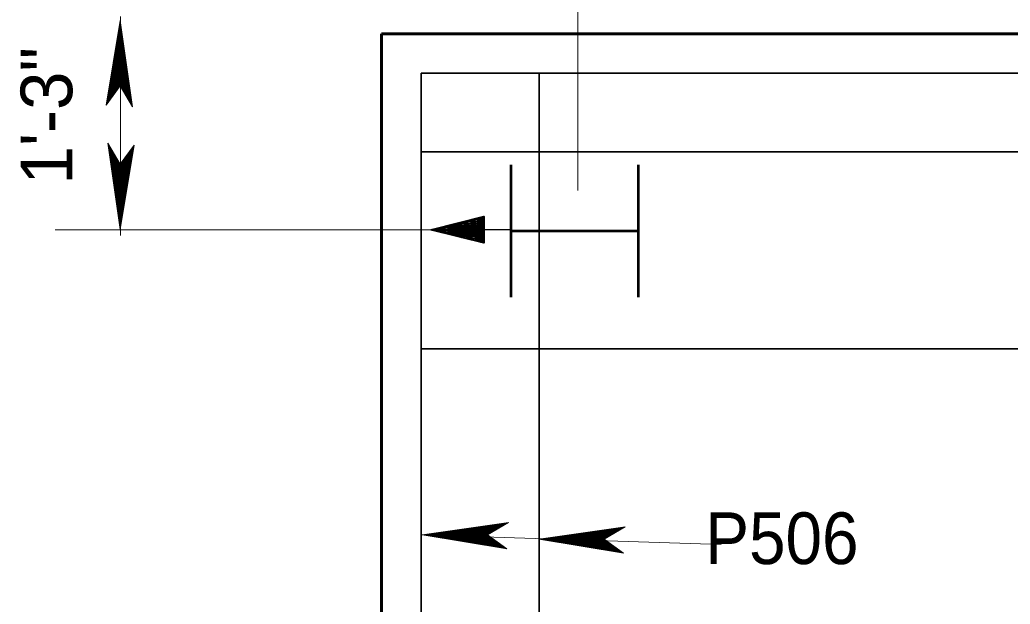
# Model space of a CAD drawing. Extents: x 144 to 252, y 360 to 425.
# Drawn here: x 154.48 to 160.77, y 414.25 to 417.96 of the extents above; entities that cross this region are included whole.
import ezdxf
from ezdxf.enums import TextEntityAlignment as Align

# ---------------------------------------------------------------- set-up
doc = ezdxf.new("R2010")
doc.units = 0
doc.header["$LTSCALE"] = 0.13
for name, color, linetype, lineweight in [('1', 7, 'Continuous', 40), ('10', 7, 'Continuous', 35), ('16', 7, 'Continuous', 13), ('3', 7, 'Continuous', 13), ('9', 7, 'Continuous', 25)]:
    doc.layers.add(name, color=color, linetype=linetype, lineweight=lineweight)

msp = doc.modelspace()

# ---------------------------------------------------------------- linework, layer by layer
at = {"layer": '1', "lineweight": 35}
for p, q in [((157.0312, 412.1206), (157.0312, 417.6206)), ((157.0312, 417.6206), (168.7694, 417.6206)), ((157.7812, 412.1206), (157.7812, 417.6206)), ((157.0312, 417.1206), (168.7694, 417.1206)), ((157.0312, 415.8706), (168.7867, 415.8706))]:
    msp.add_line(p, q, dxfattribs=at)
at = {"layer": '1', "lineweight": 53}
for p, q in [((157.6038, 416.1988), (157.6038, 417.0384)), ((158.4122, 416.1989), (158.4122, 417.0385)), ((157.6038, 416.6187), (158.4122, 416.6187))]:
    msp.add_line(p, q, dxfattribs=at)
at = {"layer": '1', "lineweight": 25}
msp.add_line((157.6079, 416.6268), (157.1079, 416.6268), dxfattribs=at)
at = {"layer": '1', "lineweight": 60}
msp.add_lwpolyline([(156.7812, 417.8706), (180.7812, 417.8706), (180.7812, 411.8706), (156.7812, 411.8706)], close=True, dxfattribs=at)
at = {"layer": '10'}
for p, q in [((157.4301, 416.6264), (157.0948, 416.6264)), ((157.2462, 416.6115), (157.4301, 416.6038)), ((157.2463, 416.6178), (157.4301, 416.6101)), ((157.4301, 416.6164), (157.2464, 416.6241)), ((157.2466, 416.6303), (157.4301, 416.6227)), ((157.4301, 416.5787), (157.2575, 416.5859))]:
    msp.add_line(p, q, dxfattribs=at)
for points in [[(157.4301, 416.7099), (157.4301, 416.543), (157.0948, 416.6263)], [(157.4301, 416.7099), (157.0948, 416.6263), (157.4301, 416.7099)]]:
    msp.add_lwpolyline(points, dxfattribs=at)
msp.add_lwpolyline([(157.0948, 416.6263), (157.4301, 416.7099), (157.4301, 416.543), (157.4301, 416.7099)], close=True, dxfattribs=at)
at = {"layer": '16'}
msp.add_line((158.9367, 414.6261), (157.0347, 414.6893), dxfattribs=at)
at = {"layer": '3'}
for p, q in [((158.027, 416.8755), (158.027, 419.1343)), ((155.1215, 416.5902), (155.1215, 417.9803)), ((155.1202, 417.9563), (155.031, 417.4186)), ((155.1196, 417.9418), (155.0333, 417.4218)), ((155.1196, 417.931), (155.0357, 417.4251)), ((155.1196, 417.9166), (155.0388, 417.4293)), ((155.1945, 417.4135), (155.1196, 417.9418)), ((155.1925, 417.417), (155.1196, 417.931)), ((155.1898, 417.4216), (155.1196, 417.9166)), ((155.1202, 417.5408), (155.1202, 417.9563)), ((155.198, 417.4075), (155.1202, 417.9563)), ((155.1196, 417.9038), (155.0415, 417.4331)), ((155.1196, 417.8925), (155.0439, 417.4364)), ((155.1196, 417.8781), (155.0471, 417.4407)), ((155.1196, 417.8653), (155.0498, 417.4444)), ((155.1196, 417.8516), (155.0528, 417.4485)), ((155.1874, 417.4257), (155.1196, 417.9038)), ((155.1874, 417.4257), (155.1196, 417.9038)), ((155.1852, 417.4293), (155.1196, 417.8925)), ((155.1826, 417.4339), (155.1196, 417.8781)), ((155.1802, 417.438), (155.1196, 417.8653)), ((155.1777, 417.4424), (155.1196, 417.8516)), ((155.1196, 417.8377), (155.0557, 417.4526)), ((155.1196, 417.8245), (155.0586, 417.4565)), ((155.1196, 417.8106), (155.0616, 417.4606)), ((155.1196, 417.798), (155.0642, 417.4643)), ((155.1196, 417.7866), (155.0667, 417.4677)), ((155.1751, 417.4468), (155.1196, 417.8377)), ((155.1726, 417.4511), (155.1196, 417.8245)), ((155.1699, 417.4556), (155.1196, 417.8106)), ((155.1677, 417.4596), (155.1196, 417.798)), ((155.1654, 417.4633), (155.1196, 417.7866)), ((155.1196, 417.7709), (155.0701, 417.4723)), ((155.1196, 417.7571), (155.0731, 417.4764)), ((155.1191, 417.7391), (155.0762, 417.4807)), ((155.1191, 417.7252), (155.0792, 417.4848)), ((155.1557, 417.4799), (155.1191, 417.7391)), ((155.1532, 417.4843), (155.1191, 417.7252)), ((155.1626, 417.4683), (155.1196, 417.7709)), ((155.1599, 417.4727), (155.1196, 417.7571)), ((155.1577, 417.4767), (155.1207, 417.7375)), ((155.1191, 417.712), (155.082, 417.4887)), ((155.1196, 417.7029), (155.0847, 417.4924)), ((155.1196, 417.6909), (155.0873, 417.496)), ((155.1196, 417.6771), (155.0903, 417.5001)), ((155.1196, 417.6614), (155.0936, 417.5048)), ((155.1507, 417.4886), (155.1191, 417.712)), ((155.1498, 417.4901), (155.1196, 417.7029)), ((155.1476, 417.494), (155.1196, 417.6909)), ((155.1449, 417.4984), (155.1196, 417.6771)), ((155.1421, 417.5034), (155.1196, 417.6614)), ((155.1196, 417.6488), (155.0963, 417.5084)), ((155.1196, 417.6356), (155.0992, 417.5123)), ((155.1196, 417.6236), (155.1018, 417.5159)), ((155.1196, 417.6091), (155.1048, 417.5202)), ((155.1397, 417.5075), (155.1196, 417.6488)), ((155.1372, 417.5118), (155.1196, 417.6356)), ((155.1349, 417.5156), (155.1196, 417.6236)), ((155.1322, 417.5202), (155.1196, 417.6091)), ((155.031, 417.4186), (155.1201, 417.5411)), ((155.1196, 417.5952), (155.1078, 417.5243)), ((155.1196, 417.5826), (155.1106, 417.528)), ((155.1196, 417.5693), (155.1134, 417.5319)), ((155.1196, 417.5579), (155.1158, 417.5353)), ((155.1196, 417.5478), (155.1181, 417.5383)), ((155.1297, 417.5247), (155.1196, 417.5952)), ((155.1273, 417.5288), (155.1196, 417.5826)), ((155.1227, 417.5367), (155.1196, 417.5579)), ((155.1201, 417.5411), (155.198, 417.4075)), ((155.1242, 417.534), (155.1207, 417.5591)), ((155.0425, 417.1758), (155.1202, 416.6271)), ((155.1204, 417.0422), (155.0425, 417.1758)), ((155.046, 417.1698), (155.1209, 416.6415)), ((155.048, 417.1663), (155.1209, 416.6523)), ((155.0507, 417.1617), (155.1209, 416.6667)), ((155.0531, 417.1577), (155.1209, 416.6795)), ((155.0531, 417.1577), (155.1209, 416.6795)), ((155.1202, 416.6271), (155.2095, 417.1647)), ((155.2095, 417.1647), (155.1204, 417.0422)), ((155.1209, 416.6415), (155.2072, 417.1615)), ((155.1209, 416.6523), (155.2048, 417.1583)), ((155.0553, 417.154), (155.1209, 416.6908)), ((155.0579, 417.1494), (155.1209, 416.7052)), ((155.0603, 417.1453), (155.1209, 416.718)), ((155.0628, 417.1409), (155.1209, 416.7317)), ((155.0654, 417.1365), (155.1209, 416.7456)), ((155.0679, 417.1322), (155.1209, 416.7588)), ((155.0706, 417.1277), (155.1209, 416.7727)), ((155.0728, 417.1237), (155.1209, 416.7853)), ((155.0751, 417.12), (155.1209, 416.7967)), ((155.0779, 417.115), (155.1209, 416.8124)), ((155.0806, 417.1106), (155.1209, 416.8262)), ((155.0828, 417.1066), (155.1198, 416.8458)), ((155.0847, 417.1034), (155.1214, 416.8442)), ((155.0873, 417.099), (155.1214, 416.8582)), ((155.0898, 417.0947), (155.1214, 416.8713)), ((155.0907, 417.0933), (155.1209, 416.8804)), ((155.1209, 416.6667), (155.2017, 417.154)), ((155.1209, 416.6795), (155.199, 417.1502)), ((155.1209, 416.6908), (155.1966, 417.1469)), ((155.1209, 416.7052), (155.1934, 417.1427)), ((155.1209, 416.718), (155.1907, 417.1389)), ((155.1209, 416.7317), (155.1877, 417.1348)), ((155.1209, 416.7456), (155.1848, 417.1307)), ((155.1209, 416.7588), (155.1819, 417.1268)), ((155.1209, 416.7727), (155.1789, 417.1227)), ((155.1209, 416.7853), (155.1762, 417.119)), ((155.1209, 416.7967), (155.1737, 417.1156)), ((155.1209, 416.8124), (155.1704, 417.111)), ((155.1209, 416.8262), (155.1674, 417.1069)), ((155.1214, 416.8442), (155.1643, 417.1027)), ((155.1214, 416.8582), (155.1613, 417.0985)), ((155.1214, 416.8713), (155.1585, 417.0947)), ((155.0929, 417.0893), (155.1209, 416.8924)), ((155.0956, 417.0849), (155.1209, 416.9062)), ((155.0984, 417.0799), (155.1209, 416.9219)), ((155.1008, 417.0758), (155.1209, 416.9345)), ((155.1033, 417.0716), (155.1209, 416.9477)), ((155.1056, 417.0677), (155.1209, 416.9597)), ((155.1082, 417.0631), (155.1209, 416.9742)), ((155.1108, 417.0587), (155.1209, 416.9881)), ((155.1132, 417.0546), (155.1209, 417.0007)), ((155.1163, 417.0493), (155.1198, 417.0242)), ((155.1178, 417.0467), (155.1209, 417.0254)), ((155.1202, 417.0425), (155.1202, 416.6271)), ((155.1209, 416.8804), (155.1557, 417.0909)), ((155.1209, 416.8924), (155.1532, 417.0873)), ((155.1209, 416.9062), (155.1502, 417.0832)), ((155.1209, 416.9219), (155.1469, 417.0786)), ((155.1209, 416.9345), (155.1442, 417.0749)), ((155.1209, 416.9477), (155.1413, 417.071)), ((155.1209, 416.9597), (155.1387, 417.0674)), ((155.1209, 416.9742), (155.1357, 417.0632)), ((155.1209, 416.9881), (155.1327, 417.059)), ((155.1209, 417.0007), (155.1299, 417.0553)), ((155.1209, 417.014), (155.1271, 417.0514)), ((155.1209, 417.0254), (155.1247, 417.048)), ((155.1209, 417.0356), (155.1224, 417.045)), ((157.4267, 416.6254), (154.7077, 416.6254)), ((157.5863, 414.7663), (157.0376, 414.6885)), ((157.4528, 414.6883), (157.5863, 414.7663)), ((157.5803, 414.7627), (157.052, 414.6878)), ((157.5768, 414.7607), (157.0628, 414.6878)), ((157.5722, 414.7581), (157.0772, 414.6878)), ((157.5682, 414.7557), (157.09, 414.6878)), ((157.5682, 414.7557), (157.09, 414.6878)), ((157.5645, 414.7535), (157.1013, 414.6878)), ((157.5599, 414.7508), (157.1157, 414.6878)), ((157.5558, 414.7484), (157.1285, 414.6878)), ((157.5514, 414.7459), (157.1422, 414.6878)), ((157.547, 414.7433), (157.1561, 414.6878)), ((157.5427, 414.7408), (157.1693, 414.6878)), ((157.5383, 414.7382), (157.1832, 414.6878)), ((157.5342, 414.7359), (157.1958, 414.6878)), ((157.5305, 414.7337), (157.2072, 414.6878)), ((157.5255, 414.7308), (157.2229, 414.6878)), ((157.5211, 414.7282), (157.2368, 414.6878)), ((157.5139, 414.724), (157.2548, 414.6873)), ((157.5171, 414.7259), (157.2563, 414.6889)), ((157.5095, 414.7214), (157.2687, 414.6873)), ((157.5052, 414.7189), (157.2818, 414.6873)), ((157.5037, 414.7181), (157.2909, 414.6878)), ((157.4998, 414.7158), (157.3029, 414.6878)), ((157.4954, 414.7132), (157.3167, 414.6878)), ((157.4904, 414.7103), (157.3324, 414.6878)), ((157.4863, 414.7079), (157.345, 414.6878)), ((157.4821, 414.7054), (157.3582, 414.6878)), ((157.4783, 414.7032), (157.3702, 414.6878)), ((158.3282, 414.7392), (157.7794, 414.6615)), ((158.3222, 414.7357), (157.7938, 414.6608)), ((158.3187, 414.7337), (157.8047, 414.6608)), ((158.3141, 414.7311), (157.8191, 414.6608)), ((158.31, 414.7287), (157.8318, 414.6608)), ((158.31, 414.7287), (157.8318, 414.6608)), ((158.3063, 414.7265), (157.8432, 414.6608)), ((158.3017, 414.7238), (157.8576, 414.6608)), ((158.2977, 414.7214), (157.8703, 414.6608)), ((158.2933, 414.7189), (157.8841, 414.6608)), ((158.2888, 414.7163), (157.8979, 414.6608)), ((158.2846, 414.7138), (157.9112, 414.6608)), ((158.2801, 414.7112), (157.9251, 414.6608)), ((158.2761, 414.7089), (157.9377, 414.6608)), ((158.2723, 414.7067), (157.9491, 414.6608)), ((158.2673, 414.7038), (157.9647, 414.6608)), ((158.1946, 414.6613), (158.3282, 414.7392)), ((157.0376, 414.6885), (157.5752, 414.5992)), ((157.453, 414.6885), (157.0376, 414.6885)), ((157.052, 414.6878), (157.572, 414.6016)), ((157.0628, 414.6878), (157.5687, 414.6039)), ((157.0772, 414.6878), (157.5645, 414.6071)), ((157.09, 414.6878), (157.5607, 414.6097)), ((157.1013, 414.6878), (157.5574, 414.6122)), ((157.1157, 414.6878), (157.5532, 414.6153)), ((157.1285, 414.6878), (157.5494, 414.6181)), ((157.1422, 414.6878), (157.5453, 414.621)), ((157.1561, 414.6878), (157.5412, 414.624)), ((157.1693, 414.6878), (157.5373, 414.6268)), ((157.1832, 414.6878), (157.5332, 414.6298)), ((157.1958, 414.6878), (157.5295, 414.6325)), ((157.2072, 414.6878), (157.5261, 414.635)), ((157.2229, 414.6878), (157.5215, 414.6383)), ((157.2368, 414.6878), (157.5174, 414.6413)), ((157.2548, 414.6873), (157.5132, 414.6444)), ((157.2687, 414.6873), (157.509, 414.6474)), ((157.2818, 414.6873), (157.5052, 414.6502)), ((157.2909, 414.6878), (157.5014, 414.653)), ((157.3029, 414.6878), (157.4978, 414.6556)), ((157.3167, 414.6878), (157.4938, 414.6586)), ((157.3324, 414.6878), (157.4891, 414.6618)), ((157.345, 414.6878), (157.4854, 414.6646)), ((157.3582, 414.6878), (157.4815, 414.6674)), ((157.3702, 414.6878), (157.4779, 414.6701)), ((157.4736, 414.7005), (157.3847, 414.6878)), ((157.3847, 414.6878), (157.4737, 414.6731)), ((157.4692, 414.6979), (157.3986, 414.6878)), ((157.3986, 414.6878), (157.4695, 414.6761)), ((157.4651, 414.6956), (157.4112, 414.6878)), ((157.4112, 414.6878), (157.4658, 414.6788)), ((157.4245, 414.6878), (157.4619, 414.6817)), ((157.4598, 414.6925), (157.4348, 414.6889)), ((157.4572, 414.6909), (157.4359, 414.6878)), ((157.4359, 414.6878), (157.4585, 414.6841)), ((157.4461, 414.6878), (157.4555, 414.6863)), ((157.5752, 414.5992), (157.4528, 414.6883)), ((157.7794, 414.6615), (158.3171, 414.5722)), ((158.1948, 414.6615), (157.7794, 414.6615)), ((157.7938, 414.6608), (158.3138, 414.5746)), ((157.8047, 414.6608), (158.3106, 414.5769)), ((157.8191, 414.6608), (158.3063, 414.5801)), ((157.8318, 414.6608), (158.3026, 414.5827)), ((157.8432, 414.6608), (158.2993, 414.5852)), ((157.8576, 414.6608), (158.295, 414.5883)), ((157.8703, 414.6608), (158.2912, 414.5911)), ((157.8841, 414.6608), (158.2872, 414.594)), ((157.8979, 414.6608), (158.2831, 414.597)), ((157.9112, 414.6608), (158.2792, 414.5998)), ((157.9251, 414.6608), (158.2751, 414.6028)), ((157.9377, 414.6608), (158.2713, 414.6055)), ((157.9491, 414.6608), (158.2679, 414.608)), ((157.9647, 414.6608), (158.2633, 414.6113)), ((158.2629, 414.7012), (157.9786, 414.6608)), ((157.9786, 414.6608), (158.2593, 414.6143)), ((158.2558, 414.697), (157.9966, 414.6603)), ((157.9966, 414.6603), (158.255, 414.6174)), ((158.2589, 414.6989), (157.9982, 414.6619)), ((158.2513, 414.6944), (158.0105, 414.6603)), ((158.0105, 414.6603), (158.2508, 414.6204)), ((158.2471, 414.6919), (158.0237, 414.6603)), ((158.0237, 414.6603), (158.247, 414.6232)), ((158.2456, 414.6911), (158.0327, 414.6608)), ((158.0327, 414.6608), (158.2432, 414.626)), ((158.2417, 414.6888), (158.0447, 414.6608)), ((158.0447, 414.6608), (158.2397, 414.6286)), ((158.2372, 414.6862), (158.0586, 414.6608)), ((158.0586, 414.6608), (158.2356, 414.6316)), ((158.2322, 414.6833), (158.0743, 414.6608)), ((158.0743, 414.6608), (158.2309, 414.6348)), ((158.2282, 414.6809), (158.0868, 414.6608)), ((158.0868, 414.6608), (158.2272, 414.6376)), ((158.2239, 414.6784), (158.1001, 414.6608)), ((158.1001, 414.6608), (158.2233, 414.6404)), ((158.2201, 414.6762), (158.1121, 414.6608)), ((158.1121, 414.6608), (158.2198, 414.6431)), ((158.2154, 414.6735), (158.1266, 414.6608)), ((158.1266, 414.6608), (158.2155, 414.6461)), ((158.211, 414.6709), (158.1404, 414.6608)), ((158.1404, 414.6608), (158.2113, 414.6491)), ((158.2069, 414.6686), (158.1531, 414.6608)), ((158.1531, 414.6608), (158.2077, 414.6518)), ((158.1663, 414.6608), (158.2037, 414.6547)), ((158.2017, 414.6655), (158.1766, 414.6619)), ((158.199, 414.6639), (158.1778, 414.6608)), ((158.1778, 414.6608), (158.2003, 414.6571)), ((158.1879, 414.6608), (158.1973, 414.6593)), ((158.3171, 414.5722), (158.1946, 414.6613))]:
    msp.add_line(p, q, dxfattribs=at)
at = {"layer": '9'}
for p, q in [((157.2168, 416.6567), (157.2473, 416.6555)), ((157.2385, 416.6621), (157.2474, 416.6617)), ((157.2473, 416.6555), (157.4301, 416.6478)), ((157.2474, 416.6617), (157.4301, 416.6542)), ((157.2601, 416.6675), (157.4301, 416.6604)), ((157.2817, 416.6729), (157.4301, 416.6667)), ((157.3032, 416.6782), (157.4301, 416.673)), ((157.3248, 416.6837), (157.4301, 416.6793)), ((157.3464, 416.6891), (157.4301, 416.6856)), ((157.368, 416.6944), (157.4301, 416.6918)), ((157.3897, 416.6998), (157.4301, 416.6982)), ((157.4112, 416.7052), (157.4301, 416.7044)), ((157.1055, 416.6237), (157.2463, 416.6178)), ((157.1088, 416.6298), (157.2464, 416.6241)), ((157.1305, 416.6352), (157.2466, 416.6303)), ((157.1359, 416.6162), (157.2462, 416.6115)), ((157.1521, 416.6406), (157.2467, 416.6367)), ((157.1663, 416.6086), (157.246, 416.6053)), ((157.1737, 416.646), (157.2469, 416.6429)), ((157.1952, 416.6513), (157.2471, 416.6492)), ((157.1967, 416.601), (157.2458, 416.599)), ((157.2271, 416.5934), (157.2457, 416.5927)), ((157.2457, 416.5927), (157.4301, 416.5849)), ((157.2458, 416.599), (157.4301, 416.5913)), ((157.246, 416.6053), (157.4301, 416.5976)), ((157.2467, 416.6367), (157.4301, 416.629)), ((157.2469, 416.6429), (157.4301, 416.6352)), ((157.2471, 416.6492), (157.4301, 416.6415)), ((157.2878, 416.5783), (157.4301, 416.5723)), ((157.3183, 416.5707), (157.4301, 416.5661)), ((157.3487, 416.5632), (157.4301, 416.5598)), ((157.3791, 416.5557), (157.4301, 416.5535)), ((157.4094, 416.5481), (157.4301, 416.5472))]:
    msp.add_line(p, q, dxfattribs=at)
at = {"layer": '9', "lineweight": 40}
msp.add_lwpolyline([(157.0948, 416.6263), (157.4301, 416.7099), (157.4301, 416.543)], close=True, dxfattribs=at)

# ---------------------------------------------------------------- texts
at = {"layer": '16'}
msp.add_text('1\'-3"', height=0.3281, rotation=90, dxfattribs=at).set_placement((154.816, 417.3506), align=Align.CENTER)
at = {"layer": '16', "width": 0.95}
msp.add_text('P506', height=0.3281, dxfattribs=at).set_placement((159.3231, 414.5028), align=Align.CENTER)

doc.saveas('drawing.dxf')
